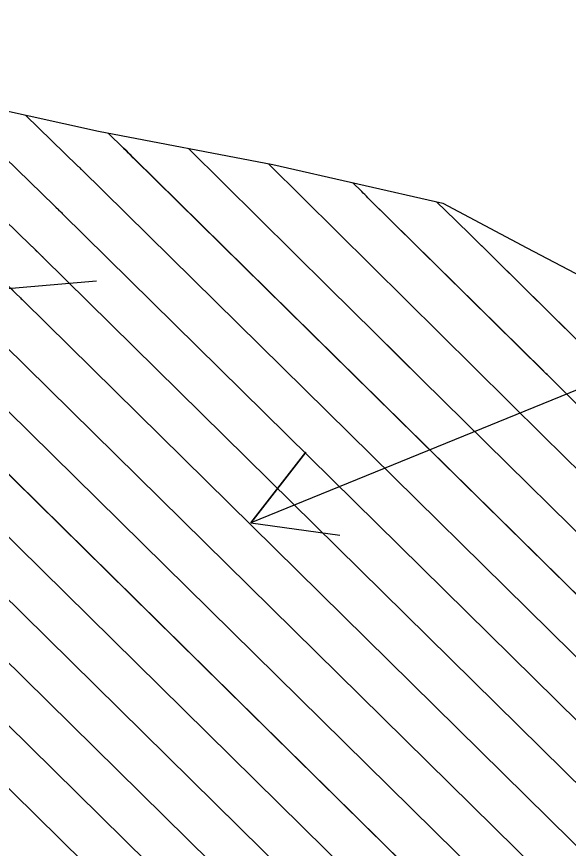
# Model space of a CAD drawing. Extents: x 954385 to 988206, y 1868364 to 1924553.
# Drawn here: x 955951.8 to 955988.7, y 1923031 to 1923086.6 of the extents above; entities that cross this region are included whole.
import ezdxf

# ---------------------------------------------------------------- set-up
doc = ezdxf.new("R2010")
doc.units = 0
for name, color, linetype in [('1', 7, 'Continuous'), ('Ex_Major Contours', 7, 'Continuous'), ('Ex_Minor Contours', 7, 'Continuous'), ('Perimeter', 7, 'Continuous'), ('Slopes', 7, 'Continuous')]:
    doc.layers.add(name, color=color, linetype=linetype)

msp = doc.modelspace()

# ---------------------------------------------------------------- linework, layer by layer
at = {"layer": '1'}
for points in [[(955923.15, 1923086.632), (955934.515, 1923084.068), (955945.857, 1923081.48), (955957.273, 1923078.969), (955968.946, 1923076.729), (955980.299, 1923074.152), (955985.934, 1923071.169), (955990.056, 1923068.988), (955993.186, 1923067.318), (956000.846, 1923063.847), (956001.146, 1923063.709), (956006.851, 1923058.651), (956009.14, 1923055.211), (956009.983, 1923050.567), (956013.246, 1923042.873), (956013.314, 1923042.739), (956017.005, 1923035.315), (956018.651, 1923031.94), (956020.615, 1923027.855)], [(955935.561, 1923083.829), (955942.944, 1923076.67), (955943.015, 1923076.602), (955943.179, 1923076.443), (955943.289, 1923076.336), (955943.324, 1923076.302), (955943.393, 1923076.235), (955943.416, 1923076.212), (955951.189, 1923068.661), (955951.243, 1923068.608), (955951.297, 1923068.555), (955951.352, 1923068.502), (955951.406, 1923068.45), (955951.728, 1923068.135), (955951.751, 1923068.112), (955952.058, 1923067.809), (955952.109, 1923067.758), (955952.161, 1923067.707), (955952.213, 1923067.656), (955952.265, 1923067.605), (955998.08, 1923022.445)], [(955941.198, 1923082.543), (955944.539, 1923079.304), (955944.581, 1923079.262), (955944.659, 1923079.187), (955944.711, 1923079.137), (955944.752, 1923079.096), (955952.758, 1923071.319), (955952.798, 1923071.28), (955952.838, 1923071.241), (955952.878, 1923071.202), (955952.919, 1923071.162), (955953.16, 1923070.927), (955953.175, 1923070.912), (955953.402, 1923070.687), (955953.441, 1923070.649), (955953.479, 1923070.611), (955953.518, 1923070.573), (955953.556, 1923070.535), (956000.514, 1923024.249)], [(955946.823, 1923081.267), (955954.327, 1923073.977), (955954.379, 1923073.926), (955954.432, 1923073.875), (955954.591, 1923073.72), (955954.599, 1923073.712), (955954.747, 1923073.565), (955954.797, 1923073.515), (955954.848, 1923073.466), (956002.949, 1923026.054)], [(955952.388, 1923080.043), (955955.896, 1923076.636), (955955.932, 1923076.6), (955956.019, 1923076.515), (955956.023, 1923076.511), (955956.104, 1923076.431), (955956.139, 1923076.397), (956005.383, 1923027.858)], [(955957.928, 1923078.843), (955958.949, 1923077.832), (955959.119, 1923077.664), (955959.289, 1923077.496), (955959.46, 1923077.327), (955959.63, 1923077.159), (956007.817, 1923029.662)], [(955963.293, 1923077.814), (955972.661, 1923068.534), (955974.223, 1923066.988), (955975.786, 1923065.442), (955977.349, 1923063.898), (955978.914, 1923062.355), (956010.252, 1923031.466), (956010.568, 1923031.152), (956010.883, 1923030.836)], [(955968.658, 1923076.784), (955987.027, 1923058.588), (955989.654, 1923055.988), (955992.282, 1923053.389), (955994.911, 1923050.792), (955997.542, 1923048.197), (956012.686, 1923033.27), (956013.01, 1923032.949), (956013.331, 1923032.627), (956013.651, 1923032.302), (956013.969, 1923031.976), (956015.858, 1923030.028)], [(955998.325, 1923051.689), (955987.28, 1923062.675), (955987.205, 1923062.749), (955987.112, 1923062.842), (955987.074, 1923062.879), (955987.056, 1923062.898), (955975.296, 1923074.515), (955975.193, 1923074.617), (955975.09, 1923074.718), (955974.987, 1923074.818), (955974.883, 1923074.919), (955974.263, 1923075.522)], [(955979.881, 1923074.247), (955981.157, 1923073.006), (955981.37, 1923072.799), (955981.582, 1923072.592), (955981.794, 1923072.384), (955982.005, 1923072.176), (956006.192, 1923048.282), (956006.23, 1923048.244), (956006.269, 1923048.205), (956006.307, 1923048.167), (956006.346, 1923048.129), (956006.5, 1923047.976), (956006.577, 1923047.9), (956006.654, 1923047.823), (956014.828, 1923039.693)], [(955950.973, 1923064.674), (955995.646, 1923020.641)], [(955993.211, 1923018.837), (955949.682, 1923061.743)], [(955990.777, 1923017.033), (955948.39, 1923058.813)], [(955947.099, 1923055.882), (955988.343, 1923015.228)], [(955945.807, 1923052.951), (955985.908, 1923013.424)], [(955983.474, 1923011.62), (955944.516, 1923050.021)], [(955981.04, 1923009.816), (955943.224, 1923047.09)], [(955941.933, 1923044.159), (955978.606, 1923008.012)]]:
    msp.add_lwpolyline(points, dxfattribs=at)
at = {"layer": 'Ex_Major Contours'}
for points in [[(955941.201, 1923082.542), (955944.54, 1923079.305), (955944.582, 1923079.264), (955944.66, 1923079.189), (955944.711, 1923079.138), (955944.753, 1923079.098), (955952.758, 1923071.318), (955952.798, 1923071.279), (955952.838, 1923071.24), (955952.879, 1923071.201), (955952.919, 1923071.162), (955953.161, 1923070.925), (955953.175, 1923070.911), (955953.403, 1923070.686), (955953.479, 1923070.61), (955953.556, 1923070.535), (956000.515, 1923024.25)], [(955968.656, 1923076.785), (955987.026, 1923058.589), (955989.653, 1923055.988), (955992.281, 1923053.39), (955994.911, 1923050.793), (955997.542, 1923048.198), (956012.686, 1923033.271), (956013.01, 1923032.95), (956013.332, 1923032.627), (956013.651, 1923032.303), (956013.969, 1923031.976), (956015.857, 1923030.027)], [(955988.343, 1923015.229), (955947.099, 1923055.881)]]:
    msp.add_lwpolyline(points, dxfattribs=at)
at = {"layer": 'Ex_Minor Contours'}
for points in [[(955935.564, 1923083.829), (955942.945, 1923076.672), (955943.015, 1923076.603), (955943.164, 1923076.459), (955943.21, 1923076.414), (955943.29, 1923076.337), (955943.324, 1923076.303), (955943.405, 1923076.225), (955943.417, 1923076.213), (955951.189, 1923068.66), (955951.243, 1923068.607), (955951.297, 1923068.555), (955951.352, 1923068.502), (955951.406, 1923068.449), (955951.73, 1923068.132), (955951.751, 1923068.111), (955952.058, 1923067.808), (955952.109, 1923067.757), (955952.161, 1923067.706), (955952.213, 1923067.655), (955952.265, 1923067.604), (955998.08, 1923022.446)], [(955946.825, 1923081.267), (955954.327, 1923073.977), (955954.379, 1923073.926), (955954.432, 1923073.874), (955954.591, 1923073.719), (955954.599, 1923073.711), (955954.747, 1923073.564), (955954.797, 1923073.515), (955954.848, 1923073.465), (956002.949, 1923026.054)], [(955952.388, 1923080.043), (955955.896, 1923076.635), (955955.932, 1923076.599), (955956.023, 1923076.511), (955956.116, 1923076.419), (955956.139, 1923076.396), (956005.383, 1923027.858)], [(956007.818, 1923029.662), (955959.626, 1923077.163), (955959.456, 1923077.331), (955959.286, 1923077.498), (955959.116, 1923077.666), (955958.946, 1923077.834), (955957.927, 1923078.843)], [(955963.292, 1923077.814), (955972.659, 1923068.535), (955974.221, 1923066.989), (955975.783, 1923065.444), (955977.347, 1923063.9), (955978.912, 1923062.357), (956010.252, 1923031.466), (956010.569, 1923031.152), (956010.884, 1923030.837)], [(955998.322, 1923051.692), (955987.281, 1923062.674), (955987.262, 1923062.693), (955987.242, 1923062.712), (955987.223, 1923062.731), (955987.204, 1923062.75), (955987.107, 1923062.845), (955987.069, 1923062.883), (955987.049, 1923062.902), (955975.294, 1923074.516), (955975.192, 1923074.617), (955975.089, 1923074.718), (955974.986, 1923074.819), (955974.883, 1923074.919), (955974.263, 1923075.522)], [(955979.883, 1923074.246), (955981.158, 1923073.006), (955981.37, 1923072.799), (955981.582, 1923072.592), (955981.794, 1923072.384), (955982.005, 1923072.176), (956006.186, 1923048.286), (956006.226, 1923048.247), (956006.265, 1923048.208), (956006.305, 1923048.169), (956006.345, 1923048.13), (956006.504, 1923047.973), (956006.544, 1923047.934), (956006.583, 1923047.895), (956006.623, 1923047.856), (956006.662, 1923047.817), (956014.827, 1923039.696)], [(955950.973, 1923064.673), (955995.646, 1923020.641)], [(955993.212, 1923018.837), (955949.682, 1923061.743)], [(955948.39, 1923058.812), (955990.777, 1923017.033)], [(955985.909, 1923013.425), (955945.807, 1923052.951)], [(955983.474, 1923011.621), (955944.516, 1923050.02)], [(955981.04, 1923009.816), (955943.224, 1923047.09)], [(955978.606, 1923008.012), (955941.933, 1923044.159)]]:
    msp.add_lwpolyline(points, dxfattribs=at)
at = {"layer": 'Perimeter'}
msp.add_lwpolyline([(955923.15, 1923086.632), (955934.515, 1923084.068), (955945.857, 1923081.48), (955957.273, 1923078.969), (955968.946, 1923076.729), (955980.299, 1923074.152), (955985.934, 1923071.169), (955990.056, 1923068.988), (955993.186, 1923067.318), (956000.846, 1923063.847), (956001.146, 1923063.709), (956006.851, 1923058.651), (956009.14, 1923055.211), (956009.983, 1923050.567), (956013.246, 1923042.873), (956013.314, 1923042.739), (956017.005, 1923035.315), (956018.651, 1923031.94), (956020.615, 1923027.855)], dxfattribs=at)
at = {"layer": 'Slopes'}
for points in [[(955957.131, 1923068.928), (955909.83, 1923064.841), (955914.749, 1923068.277), (955909.83, 1923064.841), (955915.265, 1923062.299)], [(956007.131, 1923068.928), (955967.468, 1923052.751), (955971.146, 1923057.491), (955967.468, 1923052.751), (955973.412, 1923051.936)]]:
    msp.add_lwpolyline(points, dxfattribs=at)

doc.saveas('drawing.dxf')
